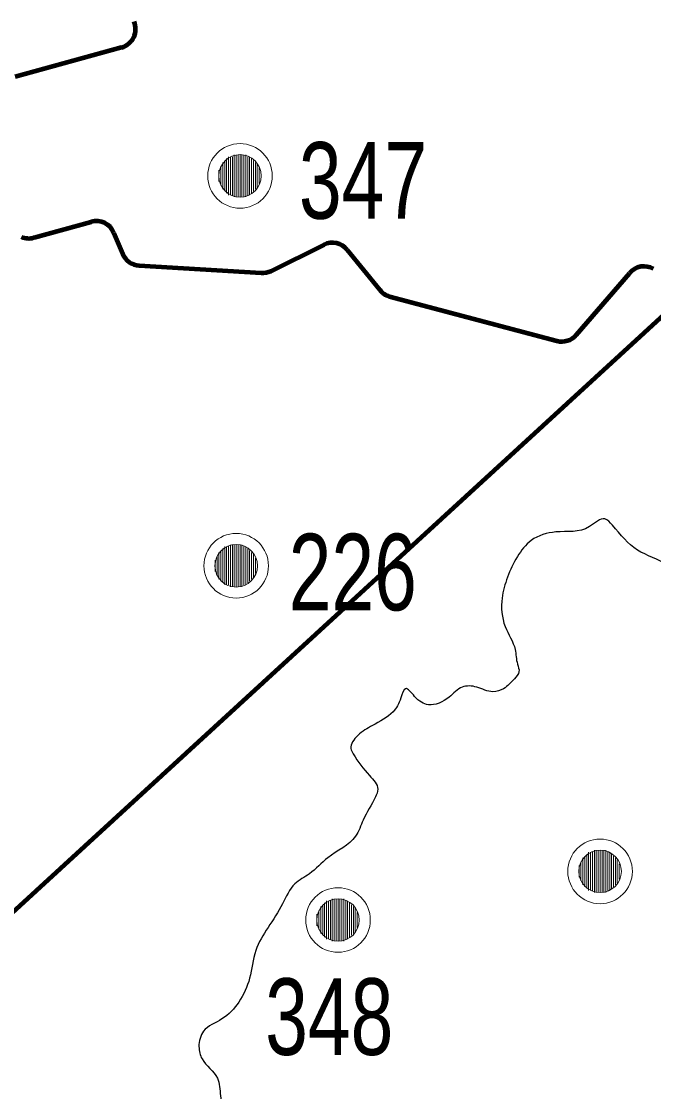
# Model space of a CAD drawing. Extents: x 553962 to 842807, y 8883888 to 9032388.
# Drawn here: x 708947 to 712249, y 8951050 to 8956639 of the extents above; entities that cross this region are included whole.
import ezdxf

# ---------------------------------------------------------------- set-up
doc = ezdxf.new("R2010")
doc.units = 0
doc.header["$LTSCALE"] = 160
for name, color, linetype, lineweight in [('21', 7, 'Continuous', 25), ('27', 7, 'Continuous', 90), ('32', 7, 'Continuous', 13), ('33', 7, 'Continuous', 13), ('7', 7, 'Continuous', 90)]:
    doc.layers.add(name, color=color, linetype=linetype, lineweight=lineweight)

msp = doc.modelspace()

# ---------------------------------------------------------------- linework, layer by layer
at = {"layer": '21'}
for points in [[(713059.3, 8954187.3), (712976.6, 8954138.8), (712976.6, 8953968.3), (712946.6, 8953858), (712776.2, 8953757.7), (712595.7, 8953687.5), (712455.4, 8953697.6), (712325.1, 8953797.8), (712164.7, 8953878.1), (712034.4, 8954008.5), (711995.3, 8954040.5), (711915.1, 8954000.4), (711738.7, 8953972.3), (711610.4, 8953928.2), (711538.3, 8953844), (711486.1, 8953735.7), (711458.1, 8953627.4), (711474.1, 8953478.9), (711526.2, 8953358.6), (711538.3, 8953282.4), (711546.3, 8953242.3), (711522.2, 8953206.2), (711466.1, 8953154), (711410, 8953138), (711325.8, 8953162.1), (711249.6, 8953162.1), (711181.4, 8953109.9), (711073.2, 8953069.8), (711001, 8953113.9), (710952.9, 8953154), (710928.8, 8953105.9), (710888.7, 8953033.7), (710780.5, 8952961.5), (710704.3, 8952909.3), (710668.2, 8952841.1), (710680.2, 8952813.1), (710764.5, 8952700.7)], [(710764.5, 8952700.7), (710808.6, 8952628.5), (710796.5, 8952588.4), (710732.4, 8952468.1), (710692.3, 8952383.8), (710547.9, 8952271.5), (710451.7, 8952187.3), (710375.5, 8952135.1), (710311.4, 8952030.8), (710235.2, 8951906.5), (710171.1, 8951786.1), (710139, 8951641.7), (710082.8, 8951517.4), (709994.7, 8951429.1), (709898.4, 8951365), (709874.4, 8951284.7), (709890.4, 8951220.5), (709970.6, 8951120.3), (709986.6, 8951028), (710018.7, 8950843.5), (710034.7, 8950558.7), (710082.8, 8950490.5), (710167.1, 8950382.2), (710187.1, 8950322), (710211.2, 8950177.6), (710203.1, 8950033.2), (710167.1, 8949864.7), (710094.9, 8949579.9), (710070.8, 8949411.4), (710042.8, 8949159.9), (710046.8, 8949099.7), (710030.7, 8948999.5), (709990.6, 8948903.2), (709934.5, 8948786.9), (709890.4, 8948690.6), (709890.4, 8948590.3), (709902.4, 8948498), (709846.3, 8948445.9), (709766.1, 8948413.8), (709685.9, 8948365.7), (709641.8, 8948313.5), (709629.8, 8948249.3), (709609.8, 8948080.9), (709577.7, 8947960.5), (709549.6, 8947820.1), (709525.6, 8947643.6), (709489.5, 8947483.2), (709449.4, 8947406.9), (709417.3, 8947330.7), (709393.2, 8947226.4), (709385.2, 8947106.1), (709357.2, 8947049.9), (709293, 8946997.8), (709236.9, 8946957.7), (709176.7, 8946925.6)]]:
    msp.add_spline(points, degree=3, dxfattribs=at)
at = {"layer": '27'}
msp.add_lwpolyline([(705081.2, 8958366.8), (705509.2, 8948874.2), (720755.9, 8962863.6), (723053.6, 8963740.6)], dxfattribs=at)
at = {"layer": '32'}
for p, q in [((710029, 8955932), (710029, 8955732)), ((710039, 8955932), (710039, 8955732)), ((710049, 8955932), (710049, 8955732)), ((710059, 8955942), (710059, 8955722)), ((710069, 8955942), (710069, 8955722)), ((710079, 8955942), (710079, 8955722)), ((710089, 8955942), (710089, 8955722)), ((710099, 8955942), (710099, 8955722)), ((710109, 8955942), (710109, 8955722)), ((710119, 8955942), (710119, 8955722)), ((710129, 8955932), (710129, 8955732)), ((710139, 8955932), (710139, 8955732)), ((709989, 8955882), (709989, 8955782)), ((709999, 8955902), (709999, 8955762)), ((710009, 8955912), (710009, 8955752)), ((710019, 8955922), (710019, 8955742)), ((710149, 8955922), (710149, 8955742)), ((710159, 8955912), (710159, 8955752)), ((710169, 8955902), (710169, 8955762)), ((710179, 8955892), (710179, 8955772)), ((710189, 8955872), (710189, 8955792)), ((709979, 8955862), (709979, 8955802)), ((711910, 8952300), (711910, 8952100)), ((711920, 8952300), (711920, 8952100)), ((711930, 8952300), (711930, 8952100)), ((711940, 8952310), (711940, 8952090)), ((711950, 8952310), (711950, 8952090)), ((711960, 8952310), (711960, 8952090)), ((711970, 8952310), (711970, 8952090)), ((711980, 8952310), (711980, 8952090)), ((711990, 8952310), (711990, 8952090)), ((712000, 8952310), (712000, 8952090)), ((712010, 8952300), (712010, 8952100)), ((712020, 8952300), (712020, 8952100)), ((711870, 8952250), (711870, 8952150)), ((711880, 8952270), (711880, 8952130)), ((711890, 8952280), (711890, 8952120)), ((711900, 8952290), (711900, 8952110)), ((712030, 8952290), (712030, 8952110)), ((712040, 8952280), (712040, 8952120)), ((712050, 8952270), (712050, 8952130)), ((712060, 8952260), (712060, 8952140)), ((712070, 8952240), (712070, 8952160)), ((711860, 8952230), (711860, 8952170))]:
    msp.add_line(p, q, dxfattribs=at)
for centre, radius in [((710089, 8955832), 168.7), ((710089, 8955832), 111), ((711970, 8952200), 168.7), ((711970, 8952200), 111)]:
    msp.add_circle(centre, radius, dxfattribs=at)
at = {"layer": '33'}
for p, q in [((709979, 8953866), (709979, 8953726)), ((709989, 8953876), (709989, 8953716)), ((709999, 8953886), (709999, 8953706)), ((710009, 8953896), (710009, 8953696)), ((710019, 8953896), (710019, 8953696)), ((710029, 8953896), (710029, 8953696)), ((710039, 8953906), (710039, 8953686)), ((710049, 8953906), (710049, 8953686)), ((710059, 8953906), (710059, 8953686)), ((710069, 8953906), (710069, 8953686)), ((710079, 8953906), (710079, 8953686)), ((710089, 8953906), (710089, 8953686)), ((710099, 8953906), (710099, 8953686)), ((710109, 8953896), (710109, 8953696)), ((710119, 8953896), (710119, 8953696)), ((710129, 8953886), (710129, 8953706)), ((710139, 8953876), (710139, 8953716)), ((710149, 8953866), (710149, 8953726)), ((709959, 8953826), (709959, 8953766)), ((709969, 8953846), (709969, 8953746)), ((710159, 8953856), (710159, 8953736)), ((710169, 8953836), (710169, 8953756)), ((710511, 8952016), (710511, 8951876)), ((710521, 8952026), (710521, 8951866)), ((710531, 8952036), (710531, 8951856)), ((710541, 8952046), (710541, 8951846)), ((710551, 8952046), (710551, 8951846)), ((710561, 8952046), (710561, 8951846)), ((710571, 8952056), (710571, 8951836)), ((710581, 8952056), (710581, 8951836)), ((710591, 8952056), (710591, 8951836)), ((710601, 8952056), (710601, 8951836)), ((710611, 8952056), (710611, 8951836)), ((710621, 8952056), (710621, 8951836)), ((710631, 8952056), (710631, 8951836)), ((710641, 8952046), (710641, 8951846)), ((710651, 8952046), (710651, 8951846)), ((710661, 8952036), (710661, 8951856)), ((710671, 8952026), (710671, 8951866)), ((710681, 8952016), (710681, 8951876)), ((710491, 8951976), (710491, 8951916)), ((710501, 8951996), (710501, 8951896)), ((710691, 8952006), (710691, 8951886)), ((710701, 8951986), (710701, 8951906))]:
    msp.add_line(p, q, dxfattribs=at)
for centre, radius in [((710069, 8953796), 168.7), ((710069, 8953796), 111), ((710601, 8951946), 168.7), ((710601, 8951946), 111)]:
    msp.add_circle(centre, radius, dxfattribs=at)
at = {"layer": '7'}
for p, q in [((709470.2, 8956503), (708914.4, 8956349.1)), ((709013.6, 8955509.5), (709311.2, 8955592.4)), ((709430.2, 8955534.8), (709476.3, 8955424.9)), ((710249.7, 8955335.2), (710526.9, 8955472.4)), ((710648.9, 8955445.7), (710818.5, 8955236.4)), ((709562.5, 8955363.7), (710199.2, 8955325)), ((711845.8, 8955002), (712123.6, 8955324.6)), ((710870.5, 8955202.7), (711744.4, 8954970.6))]:
    msp.add_line(p, q, dxfattribs=at)
for centre, start, end in [((709443.5, 8956599.4), 285.4859, 23.1883), ((709338, 8955496.1), 22.7409, 105.5686), ((710571.2, 8955382.7), 39.0217, 116.3293), ((709568.5, 8955463.5), 202.7409, 266.5205), ((710205.3, 8955424.8), 266.5205, 296.3293), ((712199.3, 8955259.4), 59.8919, 139.2819), ((710896.2, 8955299.4), 219.0217, 255.1208), ((711770, 8955067.2), 255.1208, 319.2819)]:
    msp.add_arc(centre, 100, start, end, dxfattribs=at)
msp.add_ellipse((708986.8, 8955605.9), major_axis=(91.7, -39.9), ratio=1, start_param=4.712389, end_param=5.394322, dxfattribs=at)

# ---------------------------------------------------------------- texts
at = {"layer": '32', "width": 0.75}
msp.add_text('347', height=400, dxfattribs=at).set_placement((710396.8, 8955608.3))
at = {"layer": '33', "width": 0.75}
for s, p in [('226', (710343.2, 8953563.1)), ('348', (710220.5, 8951241.4))]:
    msp.add_text(s, height=400, dxfattribs=at).set_placement(p)

doc.saveas('drawing.dxf')
